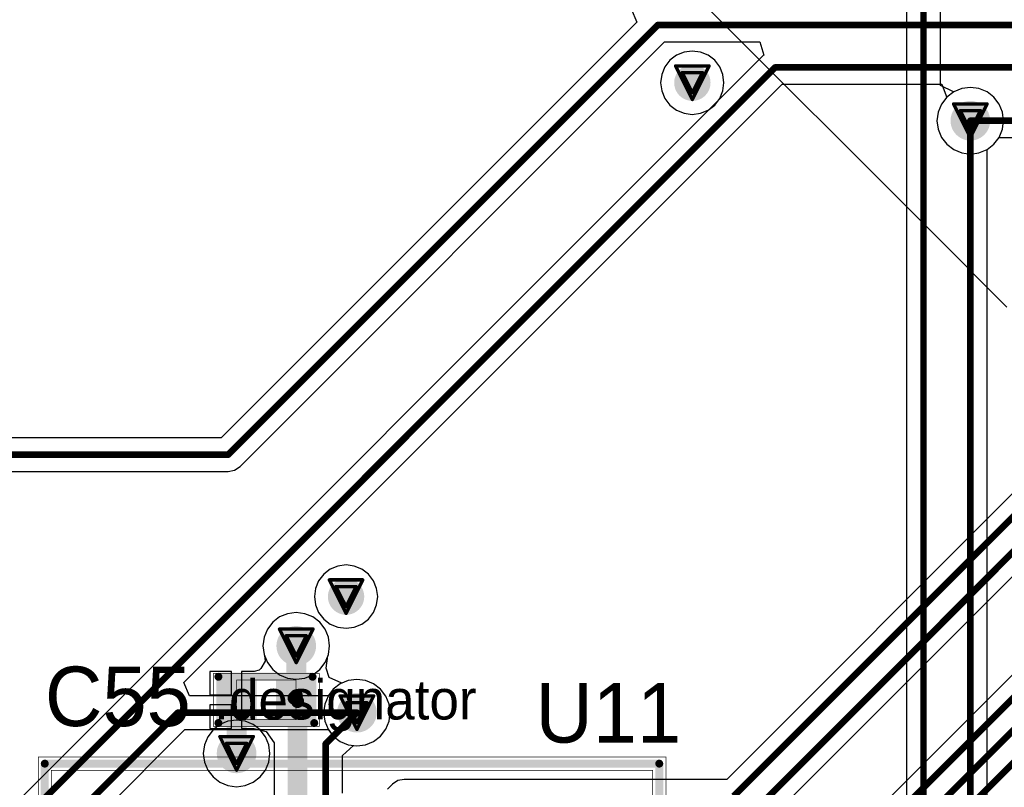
# Model space of a CAD drawing. Header units: millimetres. Extents: x 138 to 555, y 26 to 334.
# Tile 336 of 656: x 255 to 270, y 231 to 242. Entities that reach past the tile are written whole.
import ezdxf

# ---------------------------------------------------------------- set-up
doc = ezdxf.new("R2010")
doc.units = ezdxf.units.MM
for name, color, linetype in [('BottomLayer', 5, 'Continuous'), ('DrillDrawing', 1, 'Continuous'), ('Mechanical20', 56, 'Continuous'), ('Mechanical27', 56, 'Continuous'), ('MidLayer1', 16, 'Continuous'), ('MidLayer2', 76, 'Continuous'), ('MidLayer3', 90, 'Continuous'), ('MidLayer4', 156, 'Continuous'), ('MultiLayer', 9, 'Continuous'), ('TopLayer', 1, 'Continuous'), ('TopOverlay', 2, 'Continuous'), ('TopPaste', 8, 'Continuous'), ('TopSolder', 216, 'Continuous'), ('ViaHoleLayer', 16, 'Continuous')]:
    doc.layers.add(name, color=color, linetype=linetype)

# ---------------------------------------------------------------- blocks, each defined once
blk = doc.blocks.new('ICC_VFBGA63_9X11_P080_537')
at = {"layer": 'Mechanical20', "const_width": 0.01}
for points in [[(4.75, 5.75), (-4.75, 5.75)], [(-4.75, 5.75), (-4.75, -5.75)], [(4.75, 5.75), (4.75, -5.75)], [(4.75, -5.75), (-4.75, -5.75)]]:
    blk.add_lwpolyline(points, dxfattribs=at)
at = {"layer": 'Mechanical20', "const_width": 0.005}
for points in [[(-4.753, 5.75, 1), (-4.748, 5.75, 1)], [(-4.753, 5.75, 1), (-4.748, 5.75, 1)], [(4.748, 5.75, 1), (4.753, 5.75, 1)], [(4.748, 5.75, 1), (4.753, 5.75, 1)], [(-4.753, -5.75, 1), (-4.748, -5.75, 1)], [(-4.753, -5.75, 1), (-4.748, -5.75, 1)], [(4.748, -5.75, 1), (4.753, -5.75, 1)], [(4.748, -5.75, 1), (4.753, -5.75, 1)]]:
    blk.add_lwpolyline(points, format="xyb", close=True, dxfattribs=at)
at = {"layer": 'Mechanical27'}
for p, q in [((-3.76, 4.7), (-3.95, 4.2)), ((-3.569, 4.2), (-3.76, 4.7)), ((-3.452, 4.605), (-3.405, 4.628)), ((-3.405, 4.628), (-3.333, 4.7)), ((-3.333, 4.7), (-3.333, 4.2)), ((-3.879, 4.367), (-3.641, 4.367))]:
    blk.add_line(p, q, dxfattribs=at)
at = {"layer": 'Mechanical27', "const_width": 0.01}
for points in [[(4.55, 5.55), (-4.55, 5.55)], [(-4.55, 5.55), (-4.55, -5.55)], [(4.55, 5.55), (4.55, -5.55)], [(4.55, -5.55), (-4.55, -5.55)]]:
    blk.add_lwpolyline(points, dxfattribs=at)
at = {"layer": 'Mechanical27'}
for points, const_width in [([(-4.553, 5.55, 1), (-4.548, 5.55, 1)], 0.005), ([(-4.553, 5.55, 1), (-4.548, 5.55, 1)], 0.005), ([(4.548, 5.55, 1), (4.553, 5.55, 1)], 0.005), ([(4.548, 5.55, 1), (4.553, 5.55, 1)], 0.005), ([(-3.074, 4.4, 1), (-4.126, 4.4, 1)], 0.01), ([(-4.128, 4.4, 1), (-4.123, 4.4, 1)], 0.005), ([(-3.077, 4.4, 1), (-3.072, 4.4, 1)], 0.005), ([(-4.553, -5.55, 1), (-4.548, -5.55, 1)], 0.005), ([(-4.553, -5.55, 1), (-4.548, -5.55, 1)], 0.005), ([(4.548, -5.55, 1), (4.553, -5.55, 1)], 0.005), ([(4.548, -5.55, 1), (4.553, -5.55, 1)], 0.005)]:
    blk.add_lwpolyline(points, format="xyb", close=True, dxfattribs=dict(at, const_width=const_width))
at = {"layer": 'TopLayer', "const_width": 0.16}
for points in [[(-3.68, 4.4, 1), (-3.52, 4.4, 1)], [(-2.88, 4.4, 1), (-2.72, 4.4, 1)], [(2.72, 4.4, 1), (2.88, 4.4, 1)], [(3.52, 4.4, 1), (3.68, 4.4, 1)], [(-3.68, 3.6, 1), (-3.52, 3.6, 1)], [(2.72, 3.6, 1), (2.88, 3.6, 1)], [(3.52, 3.6, 1), (3.68, 3.6, 1)], [(-2.08, 2.8, 1), (-1.92, 2.8, 1)], [(-1.28, 2.8, 1), (-1.12, 2.8, 1)], [(-0.48, 2.8, 1), (-0.32, 2.8, 1)], [(0.32, 2.8, 1), (0.48, 2.8, 1)], [(1.12, 2.8, 1), (1.28, 2.8, 1)], [(1.92, 2.8, 1), (2.08, 2.8, 1)], [(-2.08, 2, 1), (-1.92, 2, 1)], [(-1.28, 2, 1), (-1.12, 2, 1)], [(-0.48, 2, 1), (-0.32, 2, 1)], [(0.32, 2, 1), (0.48, 2, 1)], [(1.12, 2, 1), (1.28, 2, 1)], [(1.92, 2, 1), (2.08, 2, 1)], [(-2.08, 1.2, 1), (-1.92, 1.2, 1)], [(-1.28, 1.2, 1), (-1.12, 1.2, 1)], [(-0.48, 1.2, 1), (-0.32, 1.2, 1)], [(0.32, 1.2, 1), (0.48, 1.2, 1)], [(1.12, 1.2, 1), (1.28, 1.2, 1)], [(1.92, 1.2, 1), (2.08, 1.2, 1)], [(-2.08, 0.4, 1), (-1.92, 0.4, 1)], [(-1.28, 0.4, 1), (-1.12, 0.4, 1)], [(-0.48, 0.4, 1), (-0.32, 0.4, 1)], [(0.32, 0.4, 1), (0.48, 0.4, 1)], [(1.12, 0.4, 1), (1.28, 0.4, 1)], [(1.92, 0.4, 1), (2.08, 0.4, 1)], [(-2.08, -0.4, 1), (-1.92, -0.4, 1)], [(-1.28, -0.4, 1), (-1.12, -0.4, 1)], [(-0.48, -0.4, 1), (-0.32, -0.4, 1)], [(0.32, -0.4, 1), (0.48, -0.4, 1)], [(1.12, -0.4, 1), (1.28, -0.4, 1)], [(1.92, -0.4, 1), (2.08, -0.4, 1)], [(-2.08, -1.2, 1), (-1.92, -1.2, 1)], [(-1.28, -1.2, 1), (-1.12, -1.2, 1)], [(-0.48, -1.2, 1), (-0.32, -1.2, 1)], [(0.32, -1.2, 1), (0.48, -1.2, 1)], [(1.12, -1.2, 1), (1.28, -1.2, 1)], [(1.92, -1.2, 1), (2.08, -1.2, 1)], [(-2.08, -2, 1), (-1.92, -2, 1)], [(-1.28, -2, 1), (-1.12, -2, 1)], [(-0.48, -2, 1), (-0.32, -2, 1)], [(0.32, -2, 1), (0.48, -2, 1)], [(1.12, -2, 1), (1.28, -2, 1)], [(1.92, -2, 1), (2.08, -2, 1)], [(-2.08, -2.8, 1), (-1.92, -2.8, 1)], [(-1.28, -2.8, 1), (-1.12, -2.8, 1)], [(-0.48, -2.8, 1), (-0.32, -2.8, 1)], [(0.32, -2.8, 1), (0.48, -2.8, 1)], [(1.12, -2.8, 1), (1.28, -2.8, 1)], [(1.92, -2.8, 1), (2.08, -2.8, 1)], [(-3.68, -3.6, 1), (-3.52, -3.6, 1)], [(-2.88, -3.6, 1), (-2.72, -3.6, 1)], [(2.72, -3.6, 1), (2.88, -3.6, 1)], [(3.52, -3.6, 1), (3.68, -3.6, 1)], [(-3.68, -4.4, 1), (-3.52, -4.4, 1)], [(-2.88, -4.4, 1), (-2.72, -4.4, 1)], [(2.72, -4.4, 1), (2.88, -4.4, 1)], [(3.52, -4.4, 1), (3.68, -4.4, 1)]]:
    blk.add_lwpolyline(points, format="xyb", close=True, dxfattribs=at)
at = {"layer": 'TopOverlay', "const_width": 0.12}
for points in [[(-4.75, 5.75), (-4.75, 5)], [(-4, 5.75), (-4.75, 5.75)], [(4.325, 5.65), (-4.65, 5.65)], [(-4.65, 5.65), (-4.65, -5.65)], [(4.65, 5.65), (4.325, 5.65)], [(4.65, 5.65), (4.65, -5.65)], [(4.65, -5.65), (-4.65, -5.65)]]:
    blk.add_lwpolyline(points, dxfattribs=at)
at = {"layer": 'TopOverlay'}
for points, const_width in [([(-4.78, 5.75, 1), (-4.72, 5.75, 1)], 0.06), ([(-4.78, 5.75, 1), (-4.72, 5.75, 1)], 0.06), ([(-4.68, 5.65, 1), (-4.62, 5.65, 1)], 0.06), ([(-4.68, 5.65, 1), (-4.62, 5.65, 1)], 0.06), ([(-4.03, 5.75, 1), (-3.97, 5.75, 1)], 0.06), ([(4.295, 5.65, 1), (4.355, 5.65, 1)], 0.06), ([(4.295, 5.65, 1), (4.355, 5.65, 1)], 0.06), ([(4.62, 5.65, 1), (4.68, 5.65, 1)], 0.06), ([(4.62, 5.65, 1), (4.68, 5.65, 1)], 0.06), ([(-4.78, 5, 1), (-4.72, 5, 1)], 0.06), ([(-3.225, 4.4, 1), (-3.975, 4.4, 1)], 0.12), ([(-4.005, 4.4, 1), (-3.945, 4.4, 1)], 0.06), ([(-3.255, 4.4, 1), (-3.195, 4.4, 1)], 0.06), ([(-4.68, -5.65, 1), (-4.62, -5.65, 1)], 0.06), ([(-4.68, -5.65, 1), (-4.62, -5.65, 1)], 0.06), ([(4.62, -5.65, 1), (4.68, -5.65, 1)], 0.06), ([(4.62, -5.65, 1), (4.68, -5.65, 1)], 0.06)]:
    blk.add_lwpolyline(points, format="xyb", close=True, dxfattribs=dict(at, const_width=const_width))
at = {"layer": 'TopPaste', "const_width": 0.16}
for points in [[(-3.68, 4.4, 1), (-3.52, 4.4, 1)], [(-2.88, 4.4, 1), (-2.72, 4.4, 1)], [(2.72, 4.4, 1), (2.88, 4.4, 1)], [(3.52, 4.4, 1), (3.68, 4.4, 1)], [(-3.68, 3.6, 1), (-3.52, 3.6, 1)], [(2.72, 3.6, 1), (2.88, 3.6, 1)], [(3.52, 3.6, 1), (3.68, 3.6, 1)], [(-2.08, 2.8, 1), (-1.92, 2.8, 1)], [(-1.28, 2.8, 1), (-1.12, 2.8, 1)], [(-0.48, 2.8, 1), (-0.32, 2.8, 1)], [(0.32, 2.8, 1), (0.48, 2.8, 1)], [(1.12, 2.8, 1), (1.28, 2.8, 1)], [(1.92, 2.8, 1), (2.08, 2.8, 1)], [(-2.08, 2, 1), (-1.92, 2, 1)], [(-1.28, 2, 1), (-1.12, 2, 1)], [(-0.48, 2, 1), (-0.32, 2, 1)], [(0.32, 2, 1), (0.48, 2, 1)], [(1.12, 2, 1), (1.28, 2, 1)], [(1.92, 2, 1), (2.08, 2, 1)], [(-2.08, 1.2, 1), (-1.92, 1.2, 1)], [(-1.28, 1.2, 1), (-1.12, 1.2, 1)], [(-0.48, 1.2, 1), (-0.32, 1.2, 1)], [(0.32, 1.2, 1), (0.48, 1.2, 1)], [(1.12, 1.2, 1), (1.28, 1.2, 1)], [(1.92, 1.2, 1), (2.08, 1.2, 1)], [(-2.08, 0.4, 1), (-1.92, 0.4, 1)], [(-1.28, 0.4, 1), (-1.12, 0.4, 1)], [(-0.48, 0.4, 1), (-0.32, 0.4, 1)], [(0.32, 0.4, 1), (0.48, 0.4, 1)], [(1.12, 0.4, 1), (1.28, 0.4, 1)], [(1.92, 0.4, 1), (2.08, 0.4, 1)], [(-2.08, -0.4, 1), (-1.92, -0.4, 1)], [(-1.28, -0.4, 1), (-1.12, -0.4, 1)], [(-0.48, -0.4, 1), (-0.32, -0.4, 1)], [(0.32, -0.4, 1), (0.48, -0.4, 1)], [(1.12, -0.4, 1), (1.28, -0.4, 1)], [(1.92, -0.4, 1), (2.08, -0.4, 1)], [(-2.08, -1.2, 1), (-1.92, -1.2, 1)], [(-1.28, -1.2, 1), (-1.12, -1.2, 1)], [(-0.48, -1.2, 1), (-0.32, -1.2, 1)], [(0.32, -1.2, 1), (0.48, -1.2, 1)], [(1.12, -1.2, 1), (1.28, -1.2, 1)], [(1.92, -1.2, 1), (2.08, -1.2, 1)], [(-2.08, -2, 1), (-1.92, -2, 1)], [(-1.28, -2, 1), (-1.12, -2, 1)], [(-0.48, -2, 1), (-0.32, -2, 1)], [(0.32, -2, 1), (0.48, -2, 1)], [(1.12, -2, 1), (1.28, -2, 1)], [(1.92, -2, 1), (2.08, -2, 1)], [(-2.08, -2.8, 1), (-1.92, -2.8, 1)], [(-1.28, -2.8, 1), (-1.12, -2.8, 1)], [(-0.48, -2.8, 1), (-0.32, -2.8, 1)], [(0.32, -2.8, 1), (0.48, -2.8, 1)], [(1.12, -2.8, 1), (1.28, -2.8, 1)], [(1.92, -2.8, 1), (2.08, -2.8, 1)], [(-3.68, -3.6, 1), (-3.52, -3.6, 1)], [(-2.88, -3.6, 1), (-2.72, -3.6, 1)], [(2.72, -3.6, 1), (2.88, -3.6, 1)], [(3.52, -3.6, 1), (3.68, -3.6, 1)], [(-3.68, -4.4, 1), (-3.52, -4.4, 1)], [(-2.88, -4.4, 1), (-2.72, -4.4, 1)], [(2.72, -4.4, 1), (2.88, -4.4, 1)], [(3.52, -4.4, 1), (3.68, -4.4, 1)]]:
    blk.add_lwpolyline(points, format="xyb", close=True, dxfattribs=at)
at = {"layer": 'TopSolder', "const_width": 0.21}
for points in [[(-3.705, 4.4, 1), (-3.495, 4.4, 1)], [(-2.905, 4.4, 1), (-2.695, 4.4, 1)], [(2.695, 4.4, 1), (2.905, 4.4, 1)], [(3.495, 4.4, 1), (3.705, 4.4, 1)], [(-3.705, 3.6, 1), (-3.495, 3.6, 1)], [(2.695, 3.6, 1), (2.905, 3.6, 1)], [(3.495, 3.6, 1), (3.705, 3.6, 1)], [(-2.105, 2.8, 1), (-1.895, 2.8, 1)], [(-1.305, 2.8, 1), (-1.095, 2.8, 1)], [(-0.505, 2.8, 1), (-0.295, 2.8, 1)], [(0.295, 2.8, 1), (0.505, 2.8, 1)], [(1.095, 2.8, 1), (1.305, 2.8, 1)], [(1.895, 2.8, 1), (2.105, 2.8, 1)], [(-2.105, 2, 1), (-1.895, 2, 1)], [(-1.305, 2, 1), (-1.095, 2, 1)], [(-0.505, 2, 1), (-0.295, 2, 1)], [(0.295, 2, 1), (0.505, 2, 1)], [(1.095, 2, 1), (1.305, 2, 1)], [(1.895, 2, 1), (2.105, 2, 1)], [(-2.105, 1.2, 1), (-1.895, 1.2, 1)], [(-1.305, 1.2, 1), (-1.095, 1.2, 1)], [(-0.505, 1.2, 1), (-0.295, 1.2, 1)], [(0.295, 1.2, 1), (0.505, 1.2, 1)], [(1.095, 1.2, 1), (1.305, 1.2, 1)], [(1.895, 1.2, 1), (2.105, 1.2, 1)], [(-2.105, 0.4, 1), (-1.895, 0.4, 1)], [(-1.305, 0.4, 1), (-1.095, 0.4, 1)], [(-0.505, 0.4, 1), (-0.295, 0.4, 1)], [(0.295, 0.4, 1), (0.505, 0.4, 1)], [(1.095, 0.4, 1), (1.305, 0.4, 1)], [(1.895, 0.4, 1), (2.105, 0.4, 1)], [(-2.105, -0.4, 1), (-1.895, -0.4, 1)], [(-1.305, -0.4, 1), (-1.095, -0.4, 1)], [(-0.505, -0.4, 1), (-0.295, -0.4, 1)], [(0.295, -0.4, 1), (0.505, -0.4, 1)], [(1.095, -0.4, 1), (1.305, -0.4, 1)], [(1.895, -0.4, 1), (2.105, -0.4, 1)], [(-2.105, -1.2, 1), (-1.895, -1.2, 1)], [(-1.305, -1.2, 1), (-1.095, -1.2, 1)], [(-0.505, -1.2, 1), (-0.295, -1.2, 1)], [(0.295, -1.2, 1), (0.505, -1.2, 1)], [(1.095, -1.2, 1), (1.305, -1.2, 1)], [(1.895, -1.2, 1), (2.105, -1.2, 1)], [(-2.105, -2, 1), (-1.895, -2, 1)], [(-1.305, -2, 1), (-1.095, -2, 1)], [(-0.505, -2, 1), (-0.295, -2, 1)], [(0.295, -2, 1), (0.505, -2, 1)], [(1.095, -2, 1), (1.305, -2, 1)], [(1.895, -2, 1), (2.105, -2, 1)], [(-2.105, -2.8, 1), (-1.895, -2.8, 1)], [(-1.305, -2.8, 1), (-1.095, -2.8, 1)], [(-0.505, -2.8, 1), (-0.295, -2.8, 1)], [(0.295, -2.8, 1), (0.505, -2.8, 1)], [(1.095, -2.8, 1), (1.305, -2.8, 1)], [(1.895, -2.8, 1), (2.105, -2.8, 1)], [(-3.705, -3.6, 1), (-3.495, -3.6, 1)], [(-2.905, -3.6, 1), (-2.695, -3.6, 1)], [(2.695, -3.6, 1), (2.905, -3.6, 1)], [(3.495, -3.6, 1), (3.705, -3.6, 1)], [(-3.705, -4.4, 1), (-3.495, -4.4, 1)], [(-2.905, -4.4, 1), (-2.695, -4.4, 1)], [(2.695, -4.4, 1), (2.905, -4.4, 1)], [(3.495, -4.4, 1), (3.705, -4.4, 1)]]:
    blk.add_lwpolyline(points, format="xyb", close=True, dxfattribs=at)
blk = doc.blocks.new('C0402_875')
at = {"layer": 'Mechanical20', "const_width": 0.01}
for points in [[(-0.8, 0.4), (0.8, 0.4)], [(-0.8, -0.4), (-0.8, 0.4)], [(0.8, -0.4), (0.8, 0.4)], [(-0.8, -0.4), (0.8, -0.4)]]:
    blk.add_lwpolyline(points, dxfattribs=at)
at = {"layer": 'Mechanical20', "const_width": 0.005}
for points in [[(-0.803, 0.4, 1), (-0.798, 0.4, 1)], [(-0.803, 0.4, 1), (-0.798, 0.4, 1)], [(0.798, 0.4, 1), (0.803, 0.4, 1)], [(0.798, 0.4, 1), (0.803, 0.4, 1)], [(-0.803, -0.4, 1), (-0.798, -0.4, 1)], [(-0.803, -0.4, 1), (-0.798, -0.4, 1)], [(0.798, -0.4, 1), (0.803, -0.4, 1)], [(0.798, -0.4, 1), (0.803, -0.4, 1)]]:
    blk.add_lwpolyline(points, format="xyb", close=True, dxfattribs=at)
at = {"layer": 'Mechanical27', "const_width": 0.01}
for points in [[(-0.45, 0.3), (0.45, 0.3)], [(-0.45, -0.3), (-0.45, 0.3)], [(0.45, -0.3), (0.45, 0.3)], [(-0.45, -0.3), (0.45, -0.3)]]:
    blk.add_lwpolyline(points, dxfattribs=at)
at = {"layer": 'Mechanical27', "const_width": 0.005}
for points in [[(-0.452, 0.3, 1), (-0.447, 0.3, 1)], [(-0.452, 0.3, 1), (-0.447, 0.3, 1)], [(0.447, 0.3, 1), (0.452, 0.3, 1)], [(0.447, 0.3, 1), (0.452, 0.3, 1)], [(-0.452, -0.3, 1), (-0.447, -0.3, 1)], [(-0.452, -0.3, 1), (-0.447, -0.3, 1)], [(0.447, -0.3, 1), (0.452, -0.3, 1)], [(0.447, -0.3, 1), (0.452, -0.3, 1)]]:
    blk.add_lwpolyline(points, format="xyb", close=True, dxfattribs=at)
at = {"layer": 'TopLayer'}
for points in [[(-0.195, -0.28), (-0.195, 0.28), (-0.705, -0.28), (-0.705, 0.28)], [(0.705, -0.28), (0.705, 0.28), (0.195, -0.28), (0.195, 0.28)]]:
    blk.add_solid(points, dxfattribs=at)
at = {"layer": 'TopOverlay', "const_width": 0.12}
for points in [[(-0.725, 0.35), (0.7, 0.35)], [(-0.725, -0.35), (0.725, -0.35)]]:
    blk.add_lwpolyline(points, dxfattribs=at)
at = {"layer": 'TopOverlay', "const_width": 0.06}
for points in [[(-0.755, 0.35, 1), (-0.695, 0.35, 1)], [(0.67, 0.35, 1), (0.73, 0.35, 1)], [(-0.755, -0.35, 1), (-0.695, -0.35, 1)], [(0.695, -0.35, 1), (0.755, -0.35, 1)]]:
    blk.add_lwpolyline(points, format="xyb", close=True, dxfattribs=at)
at = {"layer": 'TopPaste'}
for points in [[(-0.195, -0.28), (-0.195, 0.28), (-0.705, -0.28), (-0.705, 0.28)], [(0.705, -0.28), (0.705, 0.28), (0.195, -0.28), (0.195, 0.28)]]:
    blk.add_solid(points, dxfattribs=at)
at = {"layer": 'TopSolder'}
for points in [[(-0.145, -0.33), (-0.145, 0.33), (-0.755, -0.33), (-0.755, 0.33)], [(0.755, -0.33), (0.755, 0.33), (0.145, -0.33), (0.145, 0.33)]]:
    blk.add_solid(points, dxfattribs=at)

msp = doc.modelspace()

# ---------------------------------------------------------------- linework, layer by layer
at = {"layer": 'BottomLayer'}
for p, q in [((264.122, 242.552), (264.205, 242.352)), ((264.205, 242.352), (257.915, 236.062)), ((258.201, 235.627), (264.626, 242.052)), ((264.626, 242.052), (266.067, 242.052)), ((266.067, 242.052), (266.128, 241.852)), ((266.118, 241.846), (249.21, 224.938)), ((266.128, 241.852), (266.118, 241.846)), ((257.351, 232.358), (266.404, 241.411)), ((266.404, 241.411), (268.821, 241.411)), ((268.821, 241.411), (268.888, 241.239)), ((268.816, 241.112), (268.766, 240.991)), ((268.892, 241.211), (268.816, 241.112)), ((268.888, 241.239), (268.892, 241.211)), ((268.766, 240.991), (268.748, 240.86)), ((268.748, 240.86), (268.766, 240.73)), ((268.766, 240.73), (268.816, 240.608)), ((268.816, 240.608), (268.896, 240.503)), ((269.609, 240.503), (269.687, 240.605)), ((269.687, 240.605), (287.855, 240.605)), ((268.896, 240.503), (269.001, 240.423)), ((269.001, 240.423), (269.122, 240.373)), ((269.122, 240.373), (269.253, 240.356)), ((269.253, 240.356), (269.383, 240.373)), ((269.383, 240.373), (269.505, 240.423)), ((269.505, 240.423), (269.609, 240.503)), ((273.53, 238.86), (265.565, 230.894)), ((265.812, 229.888), (273.873, 237.948)), ((274.519, 237.106), (263.313, 225.9)), ((257.915, 236.062), (238.204, 236.062)), ((258.118, 235.572), (258.201, 235.627)), ((224.326, 235.552), (258.02, 235.552)), ((258.02, 235.552), (258.118, 235.572)), ((258.92, 233.401), (258.799, 233.351)), ((259.051, 233.418), (258.92, 233.401)), ((259.181, 233.401), (259.051, 233.418)), ((259.303, 233.351), (259.181, 233.401)), ((258.694, 233.271), (258.614, 233.166)), ((258.799, 233.351), (258.694, 233.271)), ((259.407, 233.271), (259.303, 233.351)), ((259.488, 233.166), (259.407, 233.271)), ((258.614, 233.166), (258.564, 233.045)), ((259.538, 233.045), (259.488, 233.166)), ((258.564, 233.045), (258.547, 232.914)), ((258.547, 232.914), (258.564, 232.784)), ((259.555, 232.914), (259.538, 233.045)), ((259.538, 232.784), (259.555, 232.914)), ((258.564, 232.784), (258.614, 232.662)), ((259.488, 232.662), (259.538, 232.784)), ((258.614, 232.662), (258.694, 232.558)), ((259.407, 232.558), (259.488, 232.662)), ((258.694, 232.558), (258.799, 232.477)), ((258.799, 232.477), (258.92, 232.427)), ((259.181, 232.427), (259.303, 232.477)), ((259.303, 232.477), (259.407, 232.558)), ((257.434, 232.158), (257.351, 232.358)), ((258.92, 232.427), (259.051, 232.41)), ((259.051, 232.41), (259.181, 232.427)), ((259.717, 232.34), (259.612, 232.26)), ((259.838, 232.39), (259.717, 232.34)), ((259.969, 232.407), (259.838, 232.39)), ((260.1, 232.39), (259.969, 232.407)), ((260.221, 232.34), (260.1, 232.39)), ((260.326, 232.26), (260.221, 232.34)), ((259.612, 232.26), (259.534, 232.158)), ((260.406, 232.155), (260.326, 232.26)), ((259.534, 232.158), (257.434, 232.158)), ((260.456, 232.034), (260.406, 232.155)), ((260.473, 231.903), (260.456, 232.034)), ((260.456, 231.773), (260.473, 231.903)), ((260.406, 231.651), (260.456, 231.773)), ((256.057, 230.34), (257.365, 231.648)), ((257.365, 231.648), (259.534, 231.648)), ((259.534, 231.648), (259.612, 231.546)), ((260.326, 231.546), (260.406, 231.651)), ((259.612, 231.546), (259.717, 231.466)), ((259.717, 231.466), (259.838, 231.416)), ((260.1, 231.416), (260.221, 231.466)), ((260.221, 231.466), (260.326, 231.546)), ((259.838, 231.416), (259.969, 231.399)), ((259.969, 231.399), (260.1, 231.416)), ((260.587, 230.875), (260.505, 230.82)), ((260.685, 230.894), (260.587, 230.875)), ((265.565, 230.894), (260.685, 230.894)), ((260.505, 230.82), (260.433, 230.748))]:
    msp.add_line(p, q, dxfattribs=at)
at = {"layer": 'BottomLayer', "const_width": 0.1}
for points in [[(258.02, 235.807), (264.52, 242.307)], [(264.52, 242.307), (298.62, 242.307)], [(249.316, 224.683), (266.298, 241.666)], [(266.298, 241.666), (276.232, 241.666)], [(269.253, 240.86), (287.96, 240.86)], [(265.67, 230.64), (273.711, 238.68)], [(265.632, 230.068), (273.767, 238.203)], [(263.277, 225.503), (274.699, 236.926)], [(263.353, 225.087), (274.923, 236.656)], [(263.004, 224.245), (275.165, 236.406)], [(224.22, 235.807), (258.02, 235.807)], [(249.225, 223.869), (257.259, 231.903)], [(257.259, 231.903), (259.969, 231.903)]]:
    msp.add_lwpolyline(points, dxfattribs=at)
at = {"layer": 'BottomLayer'}
for points, const_width in [([(264.495, 242.307, 1), (264.545, 242.307, 1)], 0.05), ([(264.495, 242.307, 1), (264.545, 242.307, 1)], 0.05), ([(264.908, 241.435, 1), (265.183, 241.435, 1)], 0.275), ([(266.273, 241.666, 1), (266.323, 241.666, 1)], 0.05), ([(266.273, 241.666, 1), (266.323, 241.666, 1)], 0.05), ([(269.103, 240.86, 1), (269.403, 240.86, 1)], 0.3), ([(269.228, 240.86, 1), (269.278, 240.86, 1)], 0.05), ([(257.995, 235.807, 1), (258.045, 235.807, 1)], 0.05), ([(257.995, 235.807, 1), (258.045, 235.807, 1)], 0.05), ([(259.667, 233.659, 1), (259.942, 233.659, 1)], 0.275), ([(258.901, 232.914, 1), (259.201, 232.914, 1)], 0.3), ([(259.819, 231.903, 1), (260.119, 231.903, 1)], 0.3), ([(257.234, 231.903, 1), (257.284, 231.903, 1)], 0.05), ([(257.234, 231.903, 1), (257.284, 231.903, 1)], 0.05), ([(259.944, 231.903, 1), (259.994, 231.903, 1)], 0.05), ([(257.998, 231.287, 1), (258.298, 231.287, 1)], 0.3)]:
    msp.add_lwpolyline(points, format="xyb", close=True, dxfattribs=dict(at, const_width=const_width))
at = {"layer": 'DrillDrawing', "const_width": 0.0508}
for points in [[(264.791, 241.689), (265.299, 241.689)], [(264.791, 241.689), (265.045, 241.181)], [(265.045, 241.181), (265.299, 241.689)], [(264.893, 241.588), (265.197, 241.588)], [(264.893, 241.588), (265.045, 241.283)], [(265.045, 241.283), (265.197, 241.588)], [(268.999, 241.114), (269.507, 241.114)], [(268.999, 241.114), (269.253, 240.606)], [(269.253, 240.606), (269.507, 241.114)], [(269.1, 241.012), (269.405, 241.012)], [(269.1, 241.012), (269.253, 240.708)], [(269.253, 240.708), (269.405, 241.012)], [(259.551, 233.913), (260.059, 233.913)], [(259.551, 233.913), (259.805, 233.405)], [(259.652, 233.811), (259.957, 233.811)], [(259.652, 233.811), (259.805, 233.506)], [(259.805, 233.405), (260.059, 233.913)], [(259.805, 233.506), (259.957, 233.811)], [(258.797, 233.168), (259.305, 233.168)], [(258.797, 233.168), (259.051, 232.66)], [(258.898, 233.067), (259.203, 233.067)], [(258.898, 233.067), (259.051, 232.762)], [(259.051, 232.66), (259.305, 233.168)], [(259.051, 232.762), (259.203, 233.067)], [(259.715, 232.157), (260.223, 232.157)], [(259.715, 232.157), (259.969, 231.649)], [(259.969, 231.649), (260.223, 232.157)], [(259.817, 232.055), (260.121, 232.055)], [(259.817, 232.055), (259.969, 231.751)], [(259.969, 231.751), (260.121, 232.055)], [(257.894, 231.541), (258.402, 231.541)], [(257.894, 231.541), (258.148, 231.033)], [(257.996, 231.439), (258.3, 231.439)], [(257.996, 231.439), (258.148, 231.134)], [(258.148, 231.033), (258.402, 231.541)], [(258.148, 231.134), (258.3, 231.439)]]:
    msp.add_lwpolyline(points, dxfattribs=at)
at = {"layer": 'DrillDrawing', "const_width": 0.0254}
for points in [[(264.778, 241.689, 1), (264.804, 241.689, 1)], [(264.778, 241.689, 1), (264.804, 241.689, 1)], [(265.286, 241.689, 1), (265.312, 241.689, 1)], [(265.286, 241.689, 1), (265.312, 241.689, 1)], [(264.88, 241.588, 1), (264.905, 241.588, 1)], [(264.88, 241.588, 1), (264.905, 241.588, 1)], [(265.185, 241.588, 1), (265.21, 241.588, 1)], [(265.185, 241.588, 1), (265.21, 241.588, 1)], [(265.032, 241.283, 1), (265.058, 241.283, 1)], [(265.032, 241.283, 1), (265.058, 241.283, 1)], [(265.032, 241.181, 1), (265.058, 241.181, 1)], [(265.032, 241.181, 1), (265.058, 241.181, 1)], [(268.986, 241.114, 1), (269.011, 241.114, 1)], [(268.986, 241.114, 1), (269.011, 241.114, 1)], [(269.494, 241.114, 1), (269.519, 241.114, 1)], [(269.494, 241.114, 1), (269.519, 241.114, 1)], [(269.088, 241.012, 1), (269.113, 241.012, 1)], [(269.088, 241.012, 1), (269.113, 241.012, 1)], [(269.392, 241.012, 1), (269.418, 241.012, 1)], [(269.392, 241.012, 1), (269.418, 241.012, 1)], [(269.24, 240.708, 1), (269.265, 240.708, 1)], [(269.24, 240.708, 1), (269.265, 240.708, 1)], [(269.24, 240.606, 1), (269.265, 240.606, 1)], [(269.24, 240.606, 1), (269.265, 240.606, 1)], [(259.538, 233.913, 1), (259.563, 233.913, 1)], [(259.538, 233.913, 1), (259.563, 233.913, 1)], [(259.639, 233.811, 1), (259.665, 233.811, 1)], [(259.639, 233.811, 1), (259.665, 233.811, 1)], [(259.944, 233.811, 1), (259.97, 233.811, 1)], [(259.944, 233.811, 1), (259.97, 233.811, 1)], [(260.046, 233.913, 1), (260.071, 233.913, 1)], [(260.046, 233.913, 1), (260.071, 233.913, 1)], [(259.792, 233.506, 1), (259.817, 233.506, 1)], [(259.792, 233.506, 1), (259.817, 233.506, 1)], [(259.792, 233.405, 1), (259.817, 233.405, 1)], [(259.792, 233.405, 1), (259.817, 233.405, 1)], [(258.784, 233.168, 1), (258.81, 233.168, 1)], [(258.784, 233.168, 1), (258.81, 233.168, 1)], [(258.886, 233.067, 1), (258.911, 233.067, 1)], [(258.886, 233.067, 1), (258.911, 233.067, 1)], [(259.191, 233.067, 1), (259.216, 233.067, 1)], [(259.191, 233.067, 1), (259.216, 233.067, 1)], [(259.292, 233.168, 1), (259.318, 233.168, 1)], [(259.292, 233.168, 1), (259.318, 233.168, 1)], [(259.038, 232.762, 1), (259.064, 232.762, 1)], [(259.038, 232.762, 1), (259.064, 232.762, 1)], [(259.038, 232.66, 1), (259.064, 232.66, 1)], [(259.038, 232.66, 1), (259.064, 232.66, 1)], [(259.702, 232.157, 1), (259.728, 232.157, 1)], [(259.702, 232.157, 1), (259.728, 232.157, 1)], [(260.21, 232.157, 1), (260.236, 232.157, 1)], [(260.21, 232.157, 1), (260.236, 232.157, 1)], [(259.804, 232.055, 1), (259.829, 232.055, 1)], [(259.804, 232.055, 1), (259.829, 232.055, 1)], [(260.109, 232.055, 1), (260.134, 232.055, 1)], [(260.109, 232.055, 1), (260.134, 232.055, 1)], [(259.956, 231.751, 1), (259.982, 231.751, 1)], [(259.956, 231.751, 1), (259.982, 231.751, 1)], [(259.956, 231.649, 1), (259.982, 231.649, 1)], [(259.956, 231.649, 1), (259.982, 231.649, 1)], [(257.881, 231.541, 1), (257.907, 231.541, 1)], [(257.881, 231.541, 1), (257.907, 231.541, 1)], [(257.983, 231.439, 1), (258.008, 231.439, 1)], [(257.983, 231.439, 1), (258.008, 231.439, 1)], [(258.288, 231.439, 1), (258.313, 231.439, 1)], [(258.288, 231.439, 1), (258.313, 231.439, 1)], [(258.389, 231.541, 1), (258.415, 231.541, 1)], [(258.389, 231.541, 1), (258.415, 231.541, 1)], [(258.135, 231.134, 1), (258.161, 231.134, 1)], [(258.135, 231.134, 1), (258.161, 231.134, 1)], [(258.135, 231.033, 1), (258.161, 231.033, 1)], [(258.135, 231.033, 1), (258.161, 231.033, 1)]]:
    msp.add_lwpolyline(points, format="xyb", close=True, dxfattribs=at)
at = {"layer": 'MidLayer1'}
for p, q in [((268.694, 239.152), (260.394, 247.452)), ((269.001, 241.297), (268.896, 241.217)), ((269.122, 241.347), (269.001, 241.297)), ((269.253, 241.364), (269.122, 241.347)), ((269.383, 241.347), (269.253, 241.364)), ((269.505, 241.297), (269.383, 241.347)), ((269.609, 241.217), (269.505, 241.297)), ((268.816, 241.112), (268.766, 240.991)), ((268.896, 241.217), (268.816, 241.112)), ((269.689, 241.112), (269.609, 241.217)), ((269.74, 240.991), (269.689, 241.112)), ((268.766, 240.991), (268.748, 240.86)), ((269.757, 240.86), (269.74, 240.991)), ((268.748, 240.86), (268.766, 240.73)), ((269.74, 240.73), (269.757, 240.86)), ((268.766, 240.73), (268.816, 240.608)), ((269.689, 240.608), (269.74, 240.73)), ((268.816, 240.608), (268.896, 240.503)), ((269.609, 240.503), (269.689, 240.608)), ((268.896, 240.503), (269.001, 240.423)), ((269.001, 240.423), (269.122, 240.373)), ((269.122, 240.373), (269.253, 240.356)), ((269.253, 240.356), (269.383, 240.373)), ((269.383, 240.373), (269.505, 240.423)), ((269.505, 240.423), (269.609, 240.503)), ((269.805, 238.041), (268.694, 239.152))]:
    msp.add_line(p, q, dxfattribs=at)
for points, const_width in [([(264.908, 241.435, 1), (265.183, 241.435, 1)], 0.275), ([(269.103, 240.86, 1), (269.403, 240.86, 1)], 0.3), ([(259.667, 233.659, 1), (259.942, 233.659, 1)], 0.275), ([(258.901, 232.914, 1), (259.201, 232.914, 1)], 0.3), ([(259.819, 231.903, 1), (260.119, 231.903, 1)], 0.3), ([(257.998, 231.287, 1), (258.298, 231.287, 1)], 0.3)]:
    msp.add_lwpolyline(points, format="xyb", close=True, dxfattribs=dict(at, const_width=const_width))
at = {"layer": 'MidLayer2'}
for p, q in [((269.001, 241.297), (268.896, 241.217)), ((269.122, 241.347), (269.001, 241.297)), ((269.253, 241.364), (269.122, 241.347)), ((269.383, 241.347), (269.253, 241.364)), ((269.505, 241.297), (269.383, 241.347)), ((269.609, 241.217), (269.505, 241.297)), ((268.816, 241.112), (268.766, 240.991)), ((268.896, 241.217), (268.816, 241.112)), ((269.689, 241.112), (269.609, 241.217)), ((269.74, 240.991), (269.689, 241.112)), ((268.766, 240.991), (268.748, 240.86)), ((269.757, 240.86), (269.74, 240.991)), ((268.748, 240.86), (268.766, 240.73)), ((269.74, 240.73), (269.757, 240.86)), ((268.766, 240.73), (268.816, 240.608)), ((269.689, 240.608), (269.74, 240.73)), ((268.816, 240.608), (268.896, 240.503)), ((269.609, 240.503), (269.689, 240.608)), ((268.896, 240.503), (269.001, 240.423)), ((269.001, 240.423), (269.122, 240.373)), ((269.122, 240.373), (269.253, 240.356)), ((269.253, 240.356), (269.383, 240.373)), ((269.383, 240.373), (269.505, 240.423)), ((269.505, 240.423), (269.609, 240.503)), ((258.92, 233.401), (258.799, 233.351)), ((259.051, 233.418), (258.92, 233.401)), ((259.181, 233.401), (259.051, 233.418)), ((259.303, 233.351), (259.181, 233.401)), ((258.694, 233.271), (258.614, 233.166)), ((258.799, 233.351), (258.694, 233.271)), ((259.407, 233.271), (259.303, 233.351)), ((259.488, 233.166), (259.407, 233.271)), ((258.614, 233.166), (258.564, 233.045)), ((259.538, 233.045), (259.488, 233.166)), ((258.564, 233.045), (258.547, 232.914)), ((258.547, 232.914), (258.564, 232.784)), ((259.555, 232.914), (259.538, 233.045)), ((259.538, 232.784), (259.555, 232.914)), ((258.564, 232.784), (258.614, 232.662)), ((259.488, 232.662), (259.538, 232.784)), ((258.614, 232.662), (258.694, 232.558)), ((259.407, 232.558), (259.488, 232.662)), ((258.694, 232.558), (258.799, 232.477)), ((258.799, 232.477), (258.92, 232.427)), ((259.181, 232.427), (259.303, 232.477)), ((259.303, 232.477), (259.407, 232.558)), ((258.92, 232.427), (259.051, 232.41)), ((259.051, 232.41), (259.181, 232.427)), ((259.717, 232.34), (259.612, 232.26)), ((259.838, 232.39), (259.717, 232.34)), ((259.969, 232.407), (259.838, 232.39)), ((260.1, 232.39), (259.969, 232.407)), ((260.221, 232.34), (260.1, 232.39)), ((260.326, 232.26), (260.221, 232.34)), ((259.612, 232.26), (259.532, 232.155)), ((260.406, 232.155), (260.326, 232.26)), ((259.482, 232.034), (259.465, 231.903)), ((259.532, 232.155), (259.482, 232.034)), ((260.456, 232.034), (260.406, 232.155)), ((260.473, 231.903), (260.456, 232.034)), ((259.465, 231.903), (259.482, 231.773)), ((260.456, 231.773), (260.473, 231.903)), ((259.482, 231.773), (259.532, 231.651)), ((260.406, 231.651), (260.456, 231.773)), ((259.532, 231.651), (259.612, 231.546)), ((260.326, 231.546), (260.406, 231.651)), ((259.612, 231.546), (259.717, 231.466)), ((259.717, 231.466), (259.838, 231.416)), ((260.1, 231.416), (260.221, 231.466)), ((260.221, 231.466), (260.326, 231.546)), ((259.838, 231.416), (259.969, 231.399)), ((259.969, 231.399), (260.1, 231.416))]:
    msp.add_line(p, q, dxfattribs=at)
for points, const_width in [([(264.908, 241.435, 1), (265.183, 241.435, 1)], 0.275), ([(269.103, 240.86, 1), (269.403, 240.86, 1)], 0.3), ([(259.667, 233.659, 1), (259.942, 233.659, 1)], 0.275), ([(258.901, 232.914, 1), (259.201, 232.914, 1)], 0.3), ([(259.819, 231.903, 1), (260.119, 231.903, 1)], 0.3), ([(257.998, 231.287, 1), (258.298, 231.287, 1)], 0.3)]:
    msp.add_lwpolyline(points, format="xyb", close=True, dxfattribs=dict(at, const_width=const_width))
at = {"layer": 'MidLayer3'}
for p, q in [((269.001, 241.297), (268.896, 241.217)), ((269.122, 241.347), (269.001, 241.297)), ((269.253, 241.364), (269.122, 241.347)), ((269.383, 241.347), (269.253, 241.364)), ((269.505, 241.297), (269.383, 241.347)), ((269.609, 241.217), (269.505, 241.297)), ((268.816, 241.112), (268.766, 240.991)), ((268.896, 241.217), (268.816, 241.112)), ((269.689, 241.112), (269.609, 241.217)), ((269.74, 240.991), (269.689, 241.112)), ((268.766, 240.991), (268.748, 240.86)), ((269.757, 240.86), (269.74, 240.991)), ((268.748, 240.86), (268.766, 240.73)), ((269.74, 240.73), (269.757, 240.86)), ((268.766, 240.73), (268.816, 240.608)), ((269.689, 240.608), (269.74, 240.73)), ((268.816, 240.608), (268.896, 240.503)), ((269.609, 240.503), (269.689, 240.608)), ((268.896, 240.503), (269.001, 240.423)), ((269.001, 240.423), (269.122, 240.373)), ((269.122, 240.373), (269.253, 240.356)), ((269.253, 240.356), (269.383, 240.373)), ((269.383, 240.373), (269.505, 240.423)), ((269.505, 240.423), (269.609, 240.503)), ((258.92, 233.401), (258.799, 233.351)), ((259.051, 233.418), (258.92, 233.401)), ((259.181, 233.401), (259.051, 233.418)), ((259.303, 233.351), (259.181, 233.401)), ((258.694, 233.271), (258.614, 233.166)), ((258.799, 233.351), (258.694, 233.271)), ((259.407, 233.271), (259.303, 233.351)), ((259.488, 233.166), (259.407, 233.271)), ((258.614, 233.166), (258.564, 233.045)), ((259.538, 233.045), (259.488, 233.166)), ((258.564, 233.045), (258.547, 232.914)), ((258.547, 232.914), (258.564, 232.784)), ((259.555, 232.914), (259.538, 233.045)), ((259.538, 232.784), (259.555, 232.914)), ((258.564, 232.784), (258.614, 232.662)), ((259.488, 232.662), (259.538, 232.784)), ((258.614, 232.662), (258.694, 232.558)), ((259.407, 232.558), (259.488, 232.662)), ((258.694, 232.558), (258.799, 232.477)), ((258.799, 232.477), (258.92, 232.427)), ((259.181, 232.427), (259.303, 232.477)), ((259.303, 232.477), (259.407, 232.558)), ((258.92, 232.427), (259.051, 232.41)), ((259.051, 232.41), (259.181, 232.427)), ((259.717, 232.34), (259.612, 232.26)), ((259.838, 232.39), (259.717, 232.34)), ((259.969, 232.407), (259.838, 232.39)), ((260.1, 232.39), (259.969, 232.407)), ((260.221, 232.34), (260.1, 232.39)), ((260.326, 232.26), (260.221, 232.34)), ((259.612, 232.26), (259.532, 232.155)), ((260.406, 232.155), (260.326, 232.26)), ((259.482, 232.034), (259.465, 231.903)), ((259.532, 232.155), (259.482, 232.034)), ((260.456, 232.034), (260.406, 232.155)), ((260.473, 231.903), (260.456, 232.034)), ((259.465, 231.903), (259.482, 231.773)), ((260.456, 231.773), (260.473, 231.903)), ((259.482, 231.773), (259.532, 231.651)), ((260.406, 231.651), (260.456, 231.773)), ((259.532, 231.651), (259.612, 231.546)), ((260.326, 231.546), (260.406, 231.651)), ((259.612, 231.546), (259.717, 231.466)), ((259.717, 231.466), (259.838, 231.416)), ((260.1, 231.416), (260.221, 231.466)), ((260.221, 231.466), (260.326, 231.546)), ((259.838, 231.416), (259.969, 231.399)), ((259.969, 231.399), (260.1, 231.416))]:
    msp.add_line(p, q, dxfattribs=at)
for points, const_width in [([(264.908, 241.435, 1), (265.183, 241.435, 1)], 0.275), ([(269.103, 240.86, 1), (269.403, 240.86, 1)], 0.3), ([(259.667, 233.659, 1), (259.942, 233.659, 1)], 0.275), ([(258.901, 232.914, 1), (259.201, 232.914, 1)], 0.3), ([(259.819, 231.903, 1), (260.119, 231.903, 1)], 0.3), ([(257.998, 231.287, 1), (258.298, 231.287, 1)], 0.3)]:
    msp.add_lwpolyline(points, format="xyb", close=True, dxfattribs=dict(at, const_width=const_width))
at = {"layer": 'MidLayer4'}
for p, q in [((264.921, 241.898), (264.806, 241.85)), ((265.045, 241.914), (264.921, 241.898)), ((265.169, 241.898), (265.045, 241.914)), ((265.285, 241.85), (265.169, 241.898)), ((264.706, 241.774), (264.63, 241.675)), ((264.806, 241.85), (264.706, 241.774)), ((265.384, 241.774), (265.285, 241.85)), ((265.46, 241.675), (265.384, 241.774)), ((264.582, 241.559), (264.566, 241.435)), ((264.63, 241.675), (264.582, 241.559)), ((265.508, 241.559), (265.46, 241.675)), ((265.524, 241.435), (265.508, 241.559)), ((264.566, 241.435), (264.582, 241.311)), ((265.508, 241.311), (265.524, 241.435)), ((264.582, 241.311), (264.63, 241.196)), ((265.46, 241.196), (265.508, 241.311)), ((269.001, 241.297), (268.896, 241.217)), ((269.122, 241.347), (269.001, 241.297)), ((269.253, 241.364), (269.122, 241.347)), ((269.383, 241.347), (269.253, 241.364)), ((269.505, 241.297), (269.383, 241.347)), ((269.609, 241.217), (269.505, 241.297)), ((264.63, 241.196), (264.706, 241.097)), ((265.384, 241.097), (265.46, 241.196)), ((268.816, 241.112), (268.766, 240.991)), ((268.896, 241.217), (268.816, 241.112)), ((269.689, 241.112), (269.609, 241.217)), ((269.74, 240.991), (269.689, 241.112)), ((264.706, 241.097), (264.806, 241.02)), ((264.806, 241.02), (264.921, 240.973)), ((264.921, 240.973), (265.045, 240.956)), ((265.045, 240.956), (265.169, 240.973)), ((265.169, 240.973), (265.285, 241.02)), ((265.285, 241.02), (265.384, 241.097)), ((268.766, 240.991), (268.748, 240.86)), ((269.757, 240.86), (269.74, 240.991)), ((268.748, 240.86), (268.766, 240.73)), ((269.74, 240.73), (269.757, 240.86)), ((268.766, 240.73), (268.816, 240.608)), ((269.689, 240.608), (269.74, 240.73)), ((268.816, 240.608), (268.896, 240.503)), ((269.609, 240.503), (269.689, 240.608)), ((268.896, 240.503), (269.001, 240.423)), ((269.001, 240.423), (269.122, 240.373)), ((269.122, 240.373), (269.253, 240.356)), ((269.253, 240.356), (269.383, 240.373)), ((269.383, 240.373), (269.505, 240.423)), ((269.505, 240.423), (269.609, 240.503)), ((259.681, 234.122), (259.565, 234.074)), ((259.805, 234.138), (259.681, 234.122)), ((259.929, 234.122), (259.805, 234.138)), ((260.044, 234.074), (259.929, 234.122)), ((259.466, 233.998), (259.39, 233.898)), ((259.565, 234.074), (259.466, 233.998)), ((260.143, 233.998), (260.044, 234.074)), ((260.22, 233.898), (260.143, 233.998)), ((259.39, 233.898), (259.342, 233.783)), ((260.267, 233.783), (260.22, 233.898)), ((259.342, 233.783), (259.325, 233.659)), ((259.325, 233.659), (259.342, 233.535)), ((260.284, 233.659), (260.267, 233.783)), ((260.267, 233.535), (260.284, 233.659)), ((259.342, 233.535), (259.39, 233.419)), ((260.22, 233.419), (260.267, 233.535)), ((259.39, 233.419), (259.466, 233.32)), ((260.143, 233.32), (260.22, 233.419)), ((259.466, 233.32), (259.565, 233.244)), ((259.565, 233.244), (259.681, 233.196)), ((259.929, 233.196), (260.044, 233.244)), ((260.044, 233.244), (260.143, 233.32)), ((259.681, 233.196), (259.805, 233.18)), ((259.805, 233.18), (259.929, 233.196)), ((259.717, 232.34), (259.612, 232.26)), ((259.838, 232.39), (259.717, 232.34)), ((259.969, 232.407), (259.838, 232.39)), ((260.1, 232.39), (259.969, 232.407)), ((260.221, 232.34), (260.1, 232.39)), ((260.326, 232.26), (260.221, 232.34)), ((259.612, 232.26), (259.532, 232.155)), ((260.406, 232.155), (260.326, 232.26)), ((259.482, 232.034), (259.465, 231.903)), ((259.532, 232.155), (259.482, 232.034)), ((260.456, 232.034), (260.406, 232.155)), ((260.473, 231.903), (260.456, 232.034)), ((259.465, 231.903), (259.482, 231.773)), ((260.456, 231.773), (260.473, 231.903)), ((257.896, 231.724), (257.791, 231.643)), ((258.017, 231.774), (257.896, 231.724)), ((258.148, 231.791), (258.017, 231.774)), ((258.278, 231.774), (258.148, 231.791)), ((258.4, 231.724), (258.278, 231.774)), ((258.505, 231.643), (258.4, 231.724)), ((259.482, 231.773), (259.532, 231.651)), ((260.406, 231.651), (260.456, 231.773)), ((257.791, 231.643), (257.711, 231.539)), ((258.585, 231.539), (258.505, 231.643)), ((259.532, 231.651), (259.612, 231.546)), ((260.326, 231.546), (260.406, 231.651)), ((257.711, 231.539), (257.661, 231.417)), ((258.635, 231.417), (258.585, 231.539)), ((259.612, 231.546), (259.717, 231.466)), ((259.717, 231.466), (259.838, 231.416)), ((260.1, 231.416), (260.221, 231.466)), ((260.221, 231.466), (260.326, 231.546)), ((257.661, 231.417), (257.644, 231.287)), ((257.644, 231.287), (257.661, 231.156)), ((258.652, 231.287), (258.635, 231.417)), ((258.635, 231.156), (258.652, 231.287)), ((259.838, 231.416), (259.969, 231.399)), ((259.969, 231.399), (260.1, 231.416)), ((257.661, 231.156), (257.711, 231.035)), ((258.585, 231.035), (258.635, 231.156)), ((257.711, 231.035), (257.791, 230.93)), ((258.505, 230.93), (258.585, 231.035)), ((257.791, 230.93), (257.896, 230.85)), ((257.896, 230.85), (258.017, 230.8)), ((258.278, 230.8), (258.4, 230.85)), ((258.4, 230.85), (258.505, 230.93)), ((258.017, 230.8), (258.148, 230.782)), ((258.148, 230.782), (258.278, 230.8))]:
    msp.add_line(p, q, dxfattribs=at)
for points, const_width in [([(264.908, 241.435, 1), (265.183, 241.435, 1)], 0.275), ([(269.103, 240.86, 1), (269.403, 240.86, 1)], 0.3), ([(259.667, 233.659, 1), (259.942, 233.659, 1)], 0.275), ([(258.901, 232.914, 1), (259.201, 232.914, 1)], 0.3), ([(259.819, 231.903, 1), (260.119, 231.903, 1)], 0.3), ([(257.998, 231.287, 1), (258.298, 231.287, 1)], 0.3)]:
    msp.add_lwpolyline(points, format="xyb", close=True, dxfattribs=dict(at, const_width=const_width))
at = {"layer": 'MultiLayer'}
for points, const_width in [([(264.908, 241.435, 1), (265.183, 241.435, 1)], 0.275), ([(269.103, 240.86, 1), (269.403, 240.86, 1)], 0.3), ([(259.667, 233.659, 1), (259.942, 233.659, 1)], 0.275), ([(258.901, 232.914, 1), (259.201, 232.914, 1)], 0.3), ([(259.819, 231.903, 1), (260.119, 231.903, 1)], 0.3), ([(257.998, 231.287, 1), (258.298, 231.287, 1)], 0.3)]:
    msp.add_lwpolyline(points, format="xyb", close=True, dxfattribs=dict(at, const_width=const_width))
at = {"layer": 'TopLayer'}
for p, q in [((268.289, 245.895), (268.289, 197.405)), ((268.799, 241.394), (268.799, 245.895)), ((268.999, 241.296), (268.799, 241.394)), ((269.001, 241.297), (268.999, 241.296)), ((269.122, 241.347), (269.001, 241.297)), ((269.253, 241.364), (269.122, 241.347)), ((269.383, 241.347), (269.253, 241.364)), ((269.505, 241.297), (269.383, 241.347)), ((269.609, 241.217), (269.505, 241.297)), ((269.689, 241.112), (269.609, 241.217)), ((269.74, 240.991), (269.689, 241.112)), ((269.757, 240.86), (269.74, 240.991)), ((269.74, 240.73), (269.757, 240.86)), ((269.689, 240.608), (269.74, 240.73)), ((269.609, 240.503), (269.689, 240.608)), ((269.508, 240.425), (269.609, 240.503)), ((269.508, 196.915), (269.508, 240.425)), ((258.92, 233.401), (258.799, 233.351)), ((259.051, 233.418), (258.92, 233.401)), ((259.181, 233.401), (259.051, 233.418)), ((259.303, 233.351), (259.181, 233.401)), ((258.694, 233.271), (258.614, 233.166)), ((258.799, 233.351), (258.694, 233.271)), ((259.407, 233.271), (259.303, 233.351)), ((259.488, 233.166), (259.407, 233.271)), ((258.614, 233.166), (258.564, 233.045)), ((259.538, 233.045), (259.488, 233.166)), ((258.564, 233.045), (258.547, 232.914)), ((258.547, 232.914), (258.564, 232.784)), ((259.555, 232.914), (259.538, 233.045)), ((259.538, 232.784), (259.555, 232.914)), ((258.564, 232.784), (258.571, 232.767)), ((258.571, 232.767), (258.58, 232.684)), ((259.503, 232.576), (259.53, 232.765)), ((259.53, 232.765), (259.538, 232.784)), ((258.58, 232.684), (258.515, 232.57)), ((258.073, 232.526), (257.743, 232.526)), ((257.743, 232.526), (257.743, 232.171)), ((258.073, 232.171), (258.073, 232.526)), ((258.414, 232.526), (258.223, 232.526)), ((258.223, 232.526), (258.223, 232.096)), ((258.489, 232.547), (258.414, 232.526)), ((258.515, 232.57), (258.489, 232.547)), ((259.55, 232.434), (259.503, 232.576)), ((259.743, 232.351), (259.55, 232.434)), ((259.838, 232.39), (259.743, 232.351)), ((259.969, 232.407), (259.838, 232.39)), ((260.1, 232.39), (259.969, 232.407)), ((260.221, 232.34), (260.1, 232.39)), ((260.326, 232.26), (260.221, 232.34)), ((257.743, 232.171), (258.073, 232.171)), ((260.406, 232.155), (260.326, 232.26)), ((258.073, 232.021), (257.743, 232.021)), ((257.743, 232.021), (257.743, 231.666)), ((258.073, 231.666), (258.073, 232.021)), ((258.223, 232.096), (258.223, 231.666)), ((260.456, 232.034), (260.406, 232.155)), ((260.473, 231.903), (260.456, 232.034)), ((260.456, 231.773), (260.473, 231.903)), ((260.406, 231.651), (260.456, 231.773)), ((257.743, 231.666), (258.073, 231.666)), ((258.223, 231.666), (258.414, 231.666)), ((258.414, 231.666), (258.593, 231.616)), ((258.593, 231.616), (258.717, 231.445)), ((260.326, 231.546), (260.406, 231.651)), ((258.717, 231.445), (258.717, 230.444)), ((260.1, 231.416), (260.221, 231.466)), ((260.221, 231.466), (260.326, 231.546)), ((259.75, 231.255), (259.917, 231.406)), ((259.917, 231.406), (259.969, 231.399)), ((259.969, 231.399), (260.1, 231.416)), ((259.75, 230.686), (259.75, 231.255))]:
    msp.add_line(p, q, dxfattribs=at)
for points, const_width in [([(268.544, 197.299), (268.544, 246.329)], 0.1), ([(269.253, 196.915), (269.253, 240.86)], 0.1), ([(259.051, 232.157), (259.051, 232.914)], 0.3), ([(258.148, 231.287), (258.148, 232.096)], 0.3), ([(259.019, 232.125), (259.051, 232.157)], 0.2), ([(259.019, 232.125), (259.07, 232.074)], 0.2), ([(259.07, 228.949), (259.07, 232.074)], 0.3), ([(259.495, 231.429), (259.969, 231.903)], 0.1), ([(259.495, 228.282), (259.495, 231.429)], 0.1)]:
    msp.add_lwpolyline(points, dxfattribs=dict(at, const_width=const_width))
for points, const_width in [([(264.908, 241.435, 1), (265.183, 241.435, 1)], 0.275), ([(269.103, 240.86, 1), (269.403, 240.86, 1)], 0.3), ([(269.228, 240.86, 1), (269.278, 240.86, 1)], 0.05), ([(259.667, 233.659, 1), (259.942, 233.659, 1)], 0.275), ([(258.901, 232.914, 1), (259.201, 232.914, 1)], 0.3), ([(258.976, 232.914, 1), (259.126, 232.914, 1)], 0.15), ([(258.073, 232.096, 1), (258.223, 232.096, 1)], 0.15), ([(258.976, 232.157, 1), (259.126, 232.157, 1)], 0.15), ([(258.969, 232.125, 1), (259.069, 232.125, 1)], 0.1), ([(258.969, 232.125, 1), (259.069, 232.125, 1)], 0.1), ([(258.995, 232.074, 1), (259.145, 232.074, 1)], 0.15), ([(259.001, 232.157, 1), (259.101, 232.157, 1)], 0.1), ([(259.02, 232.074, 1), (259.12, 232.074, 1)], 0.1), ([(259.819, 231.903, 1), (260.119, 231.903, 1)], 0.3), ([(259.944, 231.903, 1), (259.994, 231.903, 1)], 0.05), ([(257.998, 231.287, 1), (258.298, 231.287, 1)], 0.3), ([(258.073, 231.287, 1), (258.223, 231.287, 1)], 0.15), ([(259.47, 231.429, 1), (259.52, 231.429, 1)], 0.05), ([(259.47, 231.429, 1), (259.52, 231.429, 1)], 0.05)]:
    msp.add_lwpolyline(points, format="xyb", close=True, dxfattribs=dict(at, const_width=const_width))
at = {"layer": 'ViaHoleLayer', "const_width": 0.15}
for points in [[(264.97, 241.435, 1), (265.12, 241.435, 1)], [(269.178, 240.86, 1), (269.328, 240.86, 1)], [(259.73, 233.659, 1), (259.88, 233.659, 1)], [(258.976, 232.914, 1), (259.126, 232.914, 1)], [(259.894, 231.903, 1), (260.044, 231.903, 1)], [(258.073, 231.287, 1), (258.223, 231.287, 1)]]:
    msp.add_lwpolyline(points, format="xyb", close=True, dxfattribs=at)

# ---------------------------------------------------------------- block references
for name, p, rotation in [('C0402_875', (258.598, 232.096), 360), ('ICC_VFBGA63_9X11_P080_537', (259.895, 225.482), 180)]:
    msp.add_blockref(name, p, dxfattribs=dict(rotation=rotation))

# ---------------------------------------------------------------- texts
at = {"layer": 'Mechanical27'}
msp.add_text('.designator', height=0.6, dxfattribs=at).set_placement((257.81, 231.8))
at = {"layer": 'TopOverlay'}
for s, p in [('C55', (255.247, 231.7)), ('U11', (262.67, 231.45))]:
    msp.add_text(s, height=0.9, dxfattribs=at).set_placement(p)

doc.saveas('drawing.dxf')
